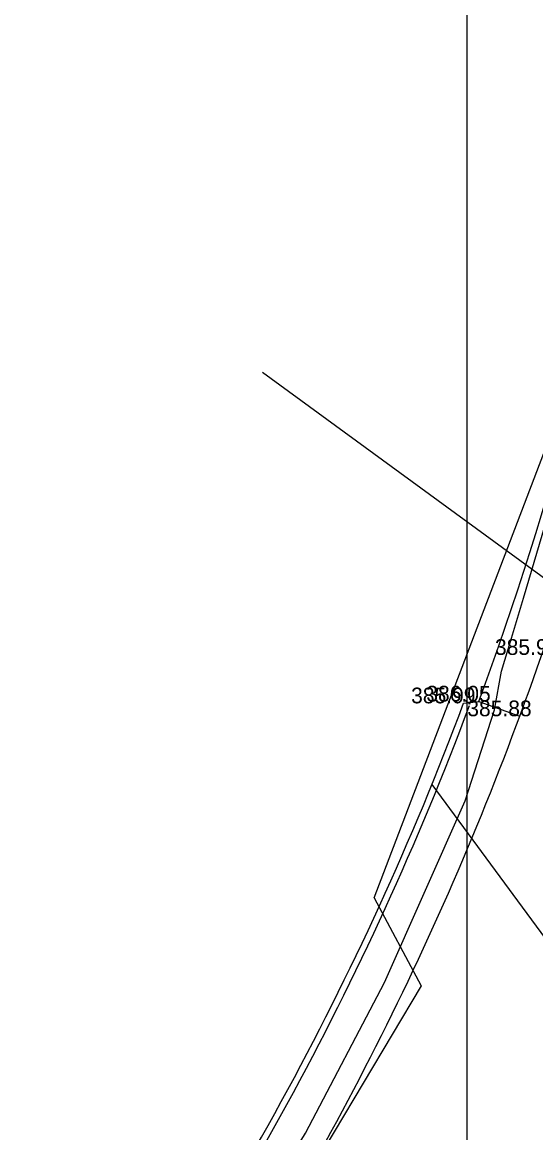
# Model space of a CAD drawing. Extents: x -438233 to -437334, y -1133133 to -1132623.
# Drawn here: x -438188.3 to -438163.9, y -1132967.7 to -1132914.8 of the extents above; entities that cross this region are included whole.
import ezdxf

# ---------------------------------------------------------------- set-up
doc = ezdxf.new("R2010")
doc.units = 0
for name, color, linetype in [('Vrstva 1', 7, 'Continuous'), ('Vrstva 10', 7, 'Continuous'), ('Vrstva 11', 7, 'Continuous'), ('Vrstva 3', 7, 'Continuous'), ('Vrstva 53', 7, 'Continuous'), ('Vrstva 55', 7, 'Continuous'), ('Vrstva 9', 7, 'Continuous')]:
    doc.layers.add(name, color=color, linetype=linetype)

msp = doc.modelspace()

# ---------------------------------------------------------------- linework, layer by layer
at = {"layer": 'Vrstva 1'}
for p, q in [((-438167.156, -1132895.77), (-438167.156, -1133045.77)), ((-438167.312, -1132947.247), (-438167.312, -1132947.247)), ((-438166.587, -1132947.163), (-438166.587, -1132947.163)), ((-438164.635, -1132947.863), (-438164.635, -1132947.863))]:
    msp.add_line(p, q, dxfattribs=at)
at = {"layer": 'Vrstva 10'}
msp.add_arc((-438304.45, -1132896.337), 149.008, 330.05849, 344.26304, dxfattribs=at)
at = {"layer": 'Vrstva 11'}
for points in [[(-438167.312, -1132947.247), (-438166.587, -1132947.163)], [(-438166.587, -1132947.163), (-438164.635, -1132947.863)], [(-438168.818, -1132951.108), (-438158.268, -1132965.467)]]:
    msp.add_lwpolyline(points, dxfattribs=at)
for centre, radius, start, end in [((-438312.067, -1132893.395), 155.099, 339.71616, 350.81615), ((-438303.841, -1132896.231), 145.749, 323.08879, 339.51126), ((-438311.736, -1132892.118), 170.096, 322.67163, 336.84478)]:
    msp.add_arc(centre, radius, start, end, dxfattribs=at)
at = {"layer": 'Vrstva 53'}
for p, q in [((-438164.89, -1132943.66), (-438164.6, -1132942.71)), ((-438164.6, -1132942.71), (-438164.46, -1132942.23)), ((-438165.03, -1132944.14), (-438164.89, -1132943.66)), ((-438165.5, -1132945.71), (-438165.03, -1132944.14)), ((-438165.84, -1132947.55), (-438165.5, -1132945.71))]:
    msp.add_line(p, q, dxfattribs=at)
for points in [[(-438164.46, -1132942.23), (-438162.24, -1132934.78), (-438159.33, -1132922.62), (-438158.02, -1132913.14), (-438157.41, -1132899.84), (-438158.29, -1132898.64), (-438160.31, -1132897.85), (-438163, -1132896.01), (-438164.044, -1132894.731)], [(-438171.57, -1132956.51), (-438167.71, -1132946.4), (-438163.02, -1132934.11), (-438159.99, -1132921.89), (-438158.96, -1132912.58)], [(-438198.432, -1132999.173), (-438197.58, -1132998.21), (-438188.56, -1132987.23), (-438185.94, -1132985.04), (-438180.1, -1132976.38), (-438174.84, -1132967.73), (-438171.08, -1132960.56), (-438167.24, -1132951.89), (-438165.84, -1132947.55)], [(-438171.57, -1132956.51), (-438169.33, -1132960.71), (-438184.53, -1132986.23), (-438187.7, -1132987.02), (-438197.6, -1132999.94), (-438197.696, -1133000.035)]]:
    msp.add_lwpolyline(points, dxfattribs=at)
at = {"layer": 'Vrstva 55'}
msp.add_lwpolyline([(-438074.959, -1133013.61), (-438076.856, -1133009.846), (-438083.298, -1132998.719), (-438115.192, -1132972.054), (-438146.469, -1132953.711), (-438176.9, -1132931.48)], dxfattribs=at)
at = {"layer": 'Vrstva 9'}
for centre, radius, start, end in [((-438303.841, -1132896.231), 146.049, 323.08879, 339.51126), ((-438311.736, -1132892.118), 169.796, 322.67163, 336.84478)]:
    msp.add_arc(centre, radius, start, end, dxfattribs=at)

# ---------------------------------------------------------------- texts
at = {"layer": 'Vrstva 3'}
for s, p in [('385.92 ', (-438165.815, -1132944.939)), ('386.05 ', (-438169.087, -1132947.163)), ('385.99 ', (-438169.812, -1132947.247)), ('385.88 ', (-438167.135, -1132947.863))]:
    msp.add_text(s, height=0.75, dxfattribs=at).set_placement(p)

doc.saveas('drawing.dxf')
